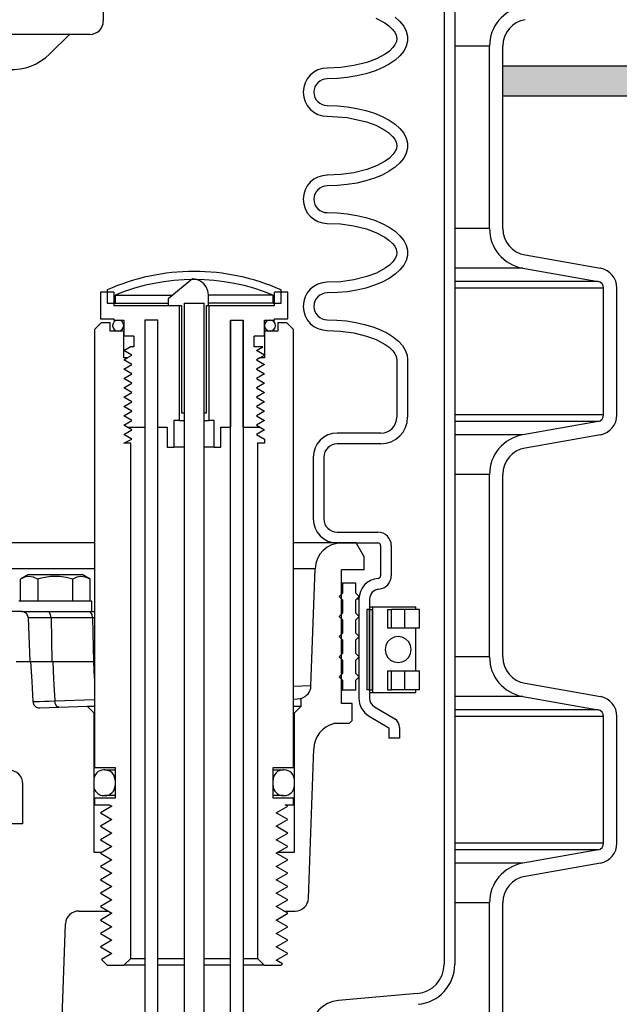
# Model space of a CAD drawing. Extents: x -285 to 5863, y 308 to 3178.
# Tile 309 of 622: x 1638.34 to 1643.94, y 969.54 to 978.73. Entities that reach past the tile are written whole.
import ezdxf

# ---------------------------------------------------------------- set-up
doc = ezdxf.new("R2010")
doc.units = 0
doc.header["$MEASUREMENT"] = 0
doc.header["$PDSIZE"] = 1
doc.layers.get('DEFPOINTS').update_dxf_attribs({"linetype": 'CONTINUOUS'})
for name, color, linetype in [('DIM', 3, 'CONTINUOUS'), ('FILL-CAP', 1, 'CONTINUOUS'), ('PEAGRAVEL-HATCH', 3, 'CONTINUOUS'), ('SPILL-BUCKET', 1, 'CONTINUOUS'), ('TANK-SLAB', 6, 'CONTINUOUS')]:
    doc.layers.add(name, color=color, linetype=linetype)
doc.styles.add('SIMPLEX', font='simplex')
doc.dimstyles.new('DIM64', dxfattribs={"dimscale": 64, "dimtxt": 0.09375, "dimasz": 0.09375, "dimexe": 0.0625, "dimexo": 0.0625, "dimgap": 0.046875, "dimtad": 1, "dimdec": 4, "dimzin": 3, "dimdsep": 46, "dimlunit": 4, "dimtxsty": 'SIMPLEX', "dimcen": 0, "dimclrd": 256, "dimclre": 256, "dimclrt": 256, "dimadec": 0, "dimazin": 0, "dimtfac": 1, "dimtdec": 4, "dimtmove": 0, "dimatfit": 3, "dimfxl": 1, "dimfrac": 2, "dimtolj": 1, "dimtzin": 0, "dimarcsym": 0})

# ---------------------------------------------------------------- blocks, each defined once
blk = doc.blocks.new('*D13')
at = {"layer": 'DEFPOINTS', "color": 0, "transparency": 16777216}
for p in [(1368.5472, 978.296), (2031.7725, 978.0147), (1368.5472, 700.5233)]:
    blk.add_point(p, dxfattribs=at)
at = {"layer": 'DIM', "lineweight": -2, "transparency": 16777216}
for p, q in [((1368.5472, 974.296), (1368.5472, 696.5233)), ((2031.7725, 974.0147), (2031.7725, 696.5233)), ((2025.7725, 700.5233), (1374.5472, 700.5233))]:
    blk.add_line(p, q, dxfattribs=at)
at = {"layer": 'DIM', "transparency": 16777216}
for points in [[(1374.5472, 701.5233), (1374.5472, 699.5233), (1368.5472, 700.5233)], [(2025.7725, 701.5233), (2025.7725, 699.5233), (2031.7725, 700.5233)]]:
    blk.add_solid(points, dxfattribs=at)
at = {"layer": 'DIM', "transparency": 16777216, "insert": (1700.1599, 708.0947), "char_height": 6, "attachment_point": 5, "style": 'SIMPLEX'}
blk.add_mtext('\\A1;55\'-3 1/4" (F.V. TANK SLAB)', dxfattribs=at)

msp = doc.modelspace()

# ---------------------------------------------------------------- hatches: boundary and pattern name
at = {"layer": 'PEAGRAVEL-HATCH'}
h = msp.add_hatch(dxfattribs=at)
h.set_pattern_fill('AR-SAND', color=256, scale=7.5, style=0)
h.set_pattern_definition([(37.5, (626.813, 31.247), (-0.47245, 14.45118), [0, -11.4, 0, -12.75, 0, -12.1875]), (7.5, (626.813, 31.247), (13.27333, 21.1661), [0, -6.15, 0, -10.275, 0, -3.9375]), (327.5, (617.588, 31.247), (23.35606, 0.04244), [0, -3.75, 0, -13.5, 0, -17.625]), (317.5, (617.588, 31.247), (22.54595, 6.58257), [0, -1.875, 0, -8.85, 0, -10.125])])
h.paths.add_polyline_path([(1702.93752, 968.36731), (1701.6804, 969.62443), (1703.21532, 971.25629), (1703.21532, 973.7036), (1701.35482, 973.7036), (1701.35343, 978.29596), (1643.91489, 978.29596), (1643.91489, 967.14591), (1642.90804, 966.95192), (1642.84093, 965.18198), (1642.6125, 965.18198), (1642.58773, 963.3542), (1638.1759, 961.99078), (1638.09573, 960.77814), (1637.86757, 960.77817), (1637.86475, 935.26576), (1700.21532, 935.26576), (1703.21532, 938.26576)])
h.paths.add_polyline_path([(1708.40164, 930.05404), (1708.40164, 935.93084), (1706.45561, 937.39111), (1705.71569, 939.70884), (1705.71569, 973.7036), (1704.21532, 973.7036), (1704.21532, 938.26576), (1703.04375, 935.43733), (1700.21532, 934.26576), (1637.86828, 934.26576), (1637.86828, 923.08613), (1638.55765, 923.08613), (1638.19641, 917.24243), (1638.89275, 915.87407), (1640.36828, 915.52328), (1641.36828, 917.52328), (1646.02434, 918.21114), (1647.36828, 915.52328), (1656.86828, 915.52328), (1657.86828, 917.52328), (1662.86828, 917.52328), (1663.86828, 915.52328), (1673.36828, 915.52328), (1674.36828, 917.52328), (1679.36828, 917.52328), (1680.36828, 915.52328), (1699.11828, 915.52328), (1700.11828, 917.52328), (1701.08023, 917.52328), (1701.08023, 923.05328), (1702.83758, 927.29592), (1707.50244, 929.05404)])
at = {"layer": 'TANK-SLAB'}
msp.add_hatch(color=256, dxfattribs=at).paths.add_polyline_path([(1701.35492, 978.01471), (1701.35492, 978.29596), (1642.85224, 978.29596), (1642.85224, 978.01471)])

# ---------------------------------------------------------------- linework, layer by layer
at = {"layer": 'FILL-CAP', "linetype": 'Continuous'}
for p, q in [((1639.12182, 979.33878), (1639.12182, 978.71378)), ((1638.99682, 978.58878), (1635.62182, 978.58878)), ((1638.80465, 978.58878), (1638.6218, 978.40666))]:
    msp.add_line(p, q, dxfattribs=at)
for centre, radius, start, end in [((1638.99682, 978.71378), 0.125, 270, 0), ((1638.26896, 978.76093), 0.5, 218.660152, 314.884164)]:
    msp.add_arc(centre, radius, start, end, dxfattribs=at)
at = {"layer": 'SPILL-BUCKET', "color": 1, "linetype": 'Continuous'}
for p, q in [((1642.30226, 984.10802), (1642.30226, 969.91046)), ((1642.40219, 984.10802), (1642.40219, 969.91046)), ((1641.66625, 978.73933), (1641.74918, 978.69542)), ((1641.74918, 978.69542), (1641.7875, 978.66794)), ((1641.84517, 978.74973), (1641.89051, 978.70849)), ((1641.89051, 978.70849), (1641.92516, 978.66473)), ((1641.7875, 978.66794), (1641.82177, 978.63561)), ((1641.82177, 978.63561), (1641.84125, 978.61048)), ((1641.84125, 978.61048), (1641.85568, 978.58226)), ((1641.92516, 978.66473), (1641.94856, 978.61915)), ((1641.94856, 978.61915), (1641.96036, 978.57246)), ((1641.85743, 978.52095), (1641.8442, 978.49215)), ((1641.85568, 978.58226), (1641.86186, 978.55172)), ((1641.86186, 978.55172), (1641.85743, 978.52095)), ((1641.96036, 978.5254), (1641.94856, 978.47871)), ((1641.96036, 978.57246), (1641.96036, 978.5254)), ((1641.79153, 978.43319), (1641.75348, 978.40523)), ((1641.82529, 978.46626), (1641.79153, 978.43319)), ((1641.8442, 978.49215), (1641.82529, 978.46626)), ((1641.92516, 978.43313), (1641.89051, 978.38937)), ((1641.94856, 978.47871), (1641.92516, 978.43313)), ((1642.72634, 976.77633), (1642.72634, 978.47982)), ((1642.85126, 976.77633), (1642.85126, 978.47982)), ((1641.58279, 978.32748), (1641.46152, 978.29683)), ((1641.67076, 978.36046), (1641.58279, 978.32748)), ((1641.75348, 978.40523), (1641.67076, 978.36046)), ((1641.84517, 978.34813), (1641.78984, 978.31006)), ((1641.89051, 978.38937), (1641.84517, 978.34813)), ((1641.33771, 978.27954), (1641.21235, 978.27412)), ((1641.46152, 978.29683), (1641.33771, 978.27954)), ((1641.65289, 978.24576), (1641.57342, 978.22054)), ((1641.72541, 978.27575), (1641.65289, 978.24576)), ((1641.78984, 978.31006), (1641.72541, 978.27575)), ((1641.30629, 978.17714), (1641.21235, 978.17419)), ((1641.39874, 978.18596), (1641.30629, 978.17714)), ((1641.48826, 978.2005), (1641.39874, 978.18596)), ((1641.57342, 978.22054), (1641.48826, 978.2005)), ((1641.21235, 977.92436), (1641.30629, 977.9214)), ((1641.30629, 977.9214), (1641.39874, 977.91258)), ((1641.39874, 977.91258), (1641.48826, 977.89804)), ((1641.48826, 977.89804), (1641.57342, 977.878)), ((1641.57342, 977.878), (1641.65289, 977.85279)), ((1641.21235, 977.82442), (1641.39779, 977.81226)), ((1641.39779, 977.81226), (1641.57835, 977.77245)), ((1641.57835, 977.77245), (1641.66625, 977.74001)), ((1641.65289, 977.85279), (1641.72541, 977.82279)), ((1641.72541, 977.82279), (1641.78984, 977.78848)), ((1641.78984, 977.78848), (1641.84517, 977.75041)), ((1641.66625, 977.74001), (1641.74918, 977.6961)), ((1641.74918, 977.6961), (1641.7875, 977.66862)), ((1641.84517, 977.75041), (1641.89051, 977.70917)), ((1641.89051, 977.70917), (1641.92516, 977.66541)), ((1641.7875, 977.66862), (1641.82177, 977.63629)), ((1641.82177, 977.63629), (1641.84125, 977.61116)), ((1641.84125, 977.61116), (1641.85568, 977.58294)), ((1641.92516, 977.66541), (1641.94856, 977.61983)), ((1641.94856, 977.61983), (1641.96036, 977.57314)), ((1641.85743, 977.52163), (1641.8442, 977.49283)), ((1641.85568, 977.58294), (1641.86186, 977.5524)), ((1641.86186, 977.5524), (1641.85743, 977.52163)), ((1641.96036, 977.52608), (1641.94856, 977.47939)), ((1641.96036, 977.57314), (1641.96036, 977.52608)), ((1641.75348, 977.40591), (1641.67076, 977.36114)), ((1641.79153, 977.43387), (1641.75348, 977.40591)), ((1641.82529, 977.46694), (1641.79153, 977.43387)), ((1641.8442, 977.49283), (1641.82529, 977.46694)), ((1641.92516, 977.43381), (1641.89051, 977.39005)), ((1641.94856, 977.47939), (1641.92516, 977.43381)), ((1641.58279, 977.32816), (1641.46152, 977.29751)), ((1641.67076, 977.36114), (1641.58279, 977.32816)), ((1641.84517, 977.34881), (1641.78984, 977.31074)), ((1641.89051, 977.39005), (1641.84517, 977.34881)), ((1641.21235, 977.2748), (1641.20637, 977.2748)), ((1641.33771, 977.28023), (1641.21235, 977.2748)), ((1641.46152, 977.29751), (1641.33771, 977.28023)), ((1641.57342, 977.22122), (1641.48826, 977.20118)), ((1641.65289, 977.24644), (1641.57342, 977.22122)), ((1641.72541, 977.27644), (1641.65289, 977.24644)), ((1641.78984, 977.31074), (1641.72541, 977.27644)), ((1641.30629, 977.17782), (1641.21235, 977.17487)), ((1641.39874, 977.18664), (1641.30629, 977.17782)), ((1641.48826, 977.20118), (1641.39874, 977.18664)), ((1641.21235, 976.92504), (1641.30629, 976.92208)), ((1641.30629, 976.92208), (1641.39874, 976.91326)), ((1641.39874, 976.91326), (1641.48826, 976.89872)), ((1641.48826, 976.89872), (1641.57342, 976.87868)), ((1641.57342, 976.87868), (1641.65289, 976.85347)), ((1641.65289, 976.85347), (1641.72541, 976.82347)), ((1641.21235, 976.82511), (1641.33647, 976.81982)), ((1641.33647, 976.81982), (1641.45856, 976.80299)), ((1641.45856, 976.80299), (1641.57835, 976.77314)), ((1641.57835, 976.77314), (1641.66625, 976.74069)), ((1641.72541, 976.82347), (1641.78984, 976.78917)), ((1641.78984, 976.78917), (1641.84517, 976.75109)), ((1641.66625, 976.74069), (1641.74918, 976.69678)), ((1641.74918, 976.69678), (1641.7875, 976.6693)), ((1641.7875, 976.6693), (1641.82177, 976.63698)), ((1641.84517, 976.75109), (1641.89051, 976.70985)), ((1641.89051, 976.70985), (1641.92516, 976.6661)), ((1641.82177, 976.63698), (1641.84125, 976.61185)), ((1641.84125, 976.61185), (1641.85568, 976.58362)), ((1641.85568, 976.58362), (1641.86186, 976.55308)), ((1641.92516, 976.6661), (1641.94856, 976.62052)), ((1641.94856, 976.62052), (1641.96036, 976.57382)), ((1641.8442, 976.49352), (1641.82529, 976.46762)), ((1641.85743, 976.52232), (1641.8442, 976.49352)), ((1641.86186, 976.55308), (1641.85743, 976.52232)), ((1641.96036, 976.52677), (1641.94856, 976.48008)), ((1641.96036, 976.57382), (1641.96036, 976.52677)), ((1643.0577, 976.5303), (1643.76132, 976.40623)), ((1641.75348, 976.40659), (1641.67076, 976.36183)), ((1641.79153, 976.43456), (1641.75348, 976.40659)), ((1641.82529, 976.46762), (1641.79153, 976.43456)), ((1641.92516, 976.43449), (1641.89051, 976.39074)), ((1641.94856, 976.48008), (1641.92516, 976.43449)), ((1643.03601, 976.40728), (1643.73963, 976.28321)), ((1639.95561, 976.30684), (1639.72787, 976.12024)), ((1639.99358, 976.30006), (1639.95561, 976.30684)), ((1641.58279, 976.32884), (1641.46152, 976.2982)), ((1641.67076, 976.36183), (1641.58279, 976.32884)), ((1641.78984, 976.31142), (1641.72541, 976.27712)), ((1641.84517, 976.3495), (1641.78984, 976.31142)), ((1641.89051, 976.39074), (1641.84517, 976.3495)), ((1640.02904, 976.28511), (1639.99358, 976.30006)), ((1640.05958, 976.26202), (1640.02904, 976.28511)), ((1640.08297, 976.23153), (1640.05958, 976.26202)), ((1640.09782, 976.19596), (1640.08297, 976.23153)), ((1641.33771, 976.28091), (1641.21235, 976.27548)), ((1641.46152, 976.2982), (1641.33771, 976.28091)), ((1641.57342, 976.2219), (1641.48826, 976.20187)), ((1641.65289, 976.24712), (1641.57342, 976.2219)), ((1641.72541, 976.27712), (1641.65289, 976.24712)), ((1643.79124, 975.03718), (1643.79124, 976.22171)), ((1643.91615, 975.03718), (1643.91615, 976.22171)), ((1639.21936, 976.1827), (1639.09445, 976.1827)), ((1639.09445, 976.1827), (1639.09445, 975.93287)), ((1639.21936, 976.1827), (1639.21936, 976.05778)), ((1639.72787, 976.12024), (1639.72787, 976.05778)), ((1640.10302, 976.15771), (1640.09782, 976.19596)), ((1640.10302, 976.05778), (1640.10302, 976.15771)), ((1640.84325, 976.1827), (1640.71834, 976.1827)), ((1640.71834, 976.05778), (1640.71834, 976.1827)), ((1640.84325, 975.93287), (1640.84325, 976.1827)), ((1641.30629, 976.17851), (1641.21235, 976.17555)), ((1641.39874, 976.18732), (1641.30629, 976.17851)), ((1641.48826, 976.20187), (1641.39874, 976.18732)), ((1639.21936, 976.05778), (1639.8283, 976.05778)), ((1639.72787, 976.05778), (1639.85174, 976.05778)), ((1639.8283, 976.05778), (1639.8283, 974.98602)), ((1639.85174, 976.05778), (1639.85174, 975.05846)), ((1639.87578, 976.07991), (1639.87578, 975.05846)), ((1640.06315, 975.05846), (1640.06315, 976.07991)), ((1640.08596, 976.05778), (1640.10302, 976.05778)), ((1640.08596, 975.05846), (1640.08596, 976.05778)), ((1640.10941, 974.98602), (1640.10941, 976.05778)), ((1640.10941, 976.05778), (1640.71834, 976.05778)), ((1639.09445, 975.93287), (1639.21936, 975.93287)), ((1639.21936, 975.93287), (1639.21936, 975.92287)), ((1639.21936, 975.92287), (1639.3118, 975.92287)), ((1639.3118, 975.92287), (1639.3118, 975.77298)), ((1639.50917, 975.92287), (1639.50917, 974.92356)), ((1639.62908, 975.92287), (1639.50917, 975.92287)), ((1639.62908, 975.92287), (1639.50917, 975.92287)), ((1639.50917, 975.92287), (1639.50917, 964.6156)), ((1639.62908, 964.6156), (1639.62908, 975.92287)), ((1639.62908, 974.92356), (1639.62908, 975.92287)), ((1640.30862, 964.6156), (1640.30862, 975.92287)), ((1640.30862, 975.92287), (1640.30862, 974.92356)), ((1640.30862, 975.92287), (1640.42854, 975.92287)), ((1640.42854, 975.92287), (1640.42854, 964.6156)), ((1640.42854, 974.92356), (1640.42854, 975.92287)), ((1640.6259, 975.77298), (1640.6259, 975.92287)), ((1640.6259, 975.92287), (1640.71834, 975.92287)), ((1640.71834, 975.93287), (1640.84325, 975.93287)), ((1640.71834, 975.92287), (1640.71834, 975.93287)), ((1641.21235, 975.92572), (1641.30269, 975.92299)), ((1641.30269, 975.92299), (1641.39172, 975.91483)), ((1641.39172, 975.91483), (1641.47812, 975.90137)), ((1641.47812, 975.90137), (1641.56066, 975.8828)), ((1641.56066, 975.8828), (1641.63811, 975.85939)), ((1641.63811, 975.85939), (1641.70936, 975.83148)), ((1639.40674, 975.77298), (1639.3118, 975.77298)), ((1639.40674, 975.77298), (1639.40674, 975.67305)), ((1640.53097, 975.67305), (1640.53097, 975.77298)), ((1640.6259, 975.77298), (1640.53097, 975.77298)), ((1641.21235, 975.82579), (1641.33692, 975.82047)), ((1641.33692, 975.82047), (1641.45945, 975.80351)), ((1641.45945, 975.80351), (1641.57965, 975.77342)), ((1641.57965, 975.77342), (1641.668, 975.7406)), ((1641.70936, 975.83148), (1641.77335, 975.79948)), ((1641.77335, 975.79948), (1641.82917, 975.76386)), ((1641.82917, 975.76386), (1641.87599, 975.72513)), ((1639.3118, 975.63807), (1639.37238, 975.67305)), ((1639.40674, 975.67305), (1639.37238, 975.67305)), ((1640.61119, 975.67305), (1640.53097, 975.67305)), ((1640.55061, 975.63807), (1640.61119, 975.67305)), ((1641.668, 975.7406), (1641.75135, 975.69607)), ((1641.75135, 975.69607), (1641.78936, 975.66852)), ((1641.78936, 975.66852), (1641.82321, 975.63604)), ((1641.87599, 975.72513), (1641.91313, 975.68386)), ((1641.91313, 975.68386), (1641.94006, 975.64066)), ((1639.38709, 975.5946), (1639.3118, 975.63807)), ((1639.34469, 975.57011), (1639.38709, 975.5946)), ((1640.6259, 975.5946), (1640.55061, 975.63807)), ((1640.5835, 975.57011), (1640.6259, 975.5946)), ((1641.82321, 975.63604), (1641.84251, 975.61064)), ((1641.84251, 975.61064), (1641.85651, 975.58211)), ((1641.85651, 975.58211), (1641.86191, 975.55098)), ((1641.94006, 975.64066), (1641.95638, 975.59615)), ((1641.95638, 975.59615), (1641.96184, 975.55098)), ((1641.86191, 975.55098), (1641.86191, 975.01767)), ((1641.96184, 975.55098), (1641.96184, 975.01767)), ((1639.85174, 975.05846), (1639.87578, 975.05846)), ((1640.06315, 975.05846), (1640.08596, 975.05846)), ((1639.34469, 974.92356), (1639.50917, 974.92356)), ((1639.62908, 974.92356), (1639.71902, 974.92356)), ((1639.71902, 974.92356), (1639.71902, 974.73619)), ((1639.78148, 974.98602), (1639.78148, 974.73619)), ((1639.8283, 974.98602), (1639.78148, 974.98602)), ((1639.8283, 974.98602), (1639.8407, 974.98602)), ((1639.8407, 974.98602), (1639.87574, 974.98602)), ((1640.06322, 974.98602), (1640.09734, 974.98602)), ((1640.09734, 974.98602), (1640.10941, 974.98602)), ((1640.15622, 974.98602), (1640.10941, 974.98602)), ((1640.15622, 974.73619), (1640.15622, 974.98602)), ((1640.21868, 974.92356), (1640.30862, 974.92356)), ((1640.21868, 974.73619), (1640.21868, 974.92356)), ((1640.42854, 974.92356), (1640.58349, 974.92356)), ((1643.73963, 974.97567), (1643.03601, 974.8516)), ((1641.71201, 974.86777), (1641.30544, 974.86777)), ((1643.76132, 974.85265), (1643.0577, 974.72859)), ((1641.71201, 974.76784), (1641.30544, 974.76784)), ((1639.71902, 974.73619), (1639.78148, 974.73619)), ((1639.78791, 974.73619), (1639.78148, 974.73619)), ((1639.80676, 974.73619), (1639.78791, 974.73619)), ((1639.83673, 974.73619), (1639.80676, 974.73619)), ((1639.87578, 974.73619), (1639.83673, 974.73619)), ((1640.10173, 974.73619), (1640.06317, 974.73619)), ((1640.1313, 974.73619), (1640.10173, 974.73619)), ((1640.14989, 974.73619), (1640.1313, 974.73619)), ((1640.15622, 974.73619), (1640.14989, 974.73619)), ((1640.15622, 974.73619), (1640.21868, 974.73619)), ((1641.08059, 974.64292), (1641.08059, 974.06757)), ((1641.18052, 974.64292), (1641.18052, 974.06757)), ((1642.72634, 972.77906), (1642.72634, 974.48255)), ((1642.85126, 972.77906), (1642.85126, 974.48255)), ((1641.30544, 973.94265), (1641.68455, 973.94265)), ((1641.30544, 973.84272), (1641.68455, 973.84272)), ((1641.70954, 973.81774), (1641.70954, 973.53668)), ((1641.80947, 973.81774), (1641.80947, 973.53668)), ((1641.5078, 973.31873), (1641.5078, 972.3939)), ((1641.60773, 973.31873), (1641.60773, 972.3939)), ((1641.60773, 973.22258), (1641.58275, 973.22258)), ((1641.58275, 973.22258), (1641.58275, 972.47309)), ((1641.60773, 973.24756), (1641.62046, 973.24756)), ((1641.60773, 973.22258), (1641.60773, 972.47309)), ((1641.60773, 972.47309), (1641.60773, 973.22258)), ((1641.60773, 973.22258), (1641.63271, 973.22258)), ((1641.62046, 973.24756), (1641.63355, 973.24756)), ((1641.63313, 973.22258), (1641.63271, 973.22258)), ((1641.63271, 972.47309), (1641.63271, 973.22258)), ((1641.63357, 973.22258), (1641.63313, 973.22258)), ((1641.63356, 973.24756), (1641.63356, 972.4481)), ((1641.63356, 973.24756), (1641.63946, 973.24756)), ((1641.63946, 973.24756), (1641.65681, 973.24756)), ((1641.65681, 973.24756), (1641.68461, 973.24756)), ((1641.68461, 973.24756), (1641.72124, 973.24756)), ((1641.72124, 973.24756), (1641.76457, 973.24756)), ((1641.76457, 973.24756), (1641.81208, 973.24756)), ((1641.77498, 973.22258), (1641.81135, 973.22258)), ((1641.77498, 973.22258), (1641.77498, 973.0477)), ((1641.86922, 973.22258), (1641.81134, 973.22258)), ((1641.81135, 973.0477), (1641.81135, 973.22258)), ((1641.81208, 973.24756), (1641.86102, 973.24756)), ((1641.86102, 973.24756), (1641.90853, 973.24756)), ((1641.93319, 973.22258), (1641.86922, 973.22258)), ((1641.90853, 973.24756), (1641.95186, 973.24756)), ((1641.97962, 973.22258), (1641.93319, 973.22258)), ((1641.93319, 973.22258), (1641.93319, 973.0477)), ((1641.95186, 973.24756), (1641.98849, 973.24756)), ((1642.01853, 973.22258), (1641.97962, 973.22258)), ((1641.98849, 973.24756), (1642.01628, 973.24756)), ((1642.01628, 973.24756), (1642.03364, 973.24756)), ((1642.04788, 973.22258), (1642.01853, 973.22258)), ((1642.03364, 973.24756), (1642.03954, 973.24756)), ((1642.04538, 973.22258), (1642.03953, 973.22258)), ((1642.03954, 973.22258), (1642.03954, 973.24756)), ((1642.04734, 973.22258), (1642.04538, 973.22258)), ((1642.06613, 973.22258), (1642.04788, 973.22258)), ((1642.07232, 973.22258), (1642.06613, 973.22258)), ((1642.07232, 973.0477), (1642.07232, 973.22258)), ((1641.63314, 973.0477), (1641.63272, 973.0477)), ((1641.63357, 973.0477), (1641.63314, 973.0477)), ((1641.81135, 973.0477), (1641.77498, 973.0477)), ((1641.86922, 973.0477), (1641.81135, 973.0477)), ((1641.93319, 973.0477), (1641.86922, 973.0477)), ((1641.97962, 973.0477), (1641.93319, 973.0477)), ((1642.01853, 973.0477), (1641.97962, 973.0477)), ((1642.04788, 973.0477), (1642.01853, 973.0477)), ((1642.04538, 973.0477), (1642.03954, 973.0477)), ((1642.03954, 972.64797), (1642.03954, 973.04768)), ((1642.04734, 973.0477), (1642.04538, 973.0477)), ((1642.06613, 973.0477), (1642.04788, 973.0477)), ((1642.07232, 973.0477), (1642.06613, 973.0477)), ((1641.6328, 972.93955), (1641.63355, 972.94046)), ((1641.63272, 972.64797), (1641.63314, 972.64797)), ((1641.63314, 972.64797), (1641.63357, 972.64797)), ((1641.77498, 972.64797), (1641.77498, 972.47309)), ((1641.77498, 972.64797), (1641.81135, 972.64797)), ((1641.81135, 972.47309), (1641.81135, 972.64797)), ((1641.81135, 972.64797), (1641.86922, 972.64797)), ((1641.86922, 972.64797), (1641.93319, 972.64797)), ((1641.93319, 972.64797), (1641.93319, 972.47309)), ((1641.93319, 972.64797), (1641.97962, 972.64797)), ((1641.97962, 972.64797), (1642.01853, 972.64797)), ((1642.01853, 972.64797), (1642.04788, 972.64797)), ((1642.03954, 972.64797), (1642.04538, 972.64797)), ((1642.04538, 972.64797), (1642.04734, 972.64797)), ((1642.04788, 972.64797), (1642.06613, 972.64797)), ((1642.06613, 972.64797), (1642.07232, 972.64797)), ((1642.07232, 972.47309), (1642.07232, 972.64797)), ((1641.60773, 972.47309), (1641.58275, 972.47309)), ((1641.60773, 972.47309), (1641.63271, 972.47309)), ((1641.60773, 972.4481), (1641.62046, 972.4481)), ((1641.62046, 972.4481), (1641.63355, 972.4481)), ((1641.63313, 972.47309), (1641.63271, 972.47309)), ((1641.63357, 972.47309), (1641.63313, 972.47309)), ((1641.63356, 972.4481), (1641.63946, 972.4481)), ((1641.63946, 972.4481), (1641.65681, 972.4481)), ((1641.65681, 972.4481), (1641.68461, 972.4481)), ((1641.68461, 972.4481), (1641.72124, 972.4481)), ((1641.72124, 972.4481), (1641.76457, 972.4481)), ((1641.76457, 972.4481), (1641.81208, 972.4481)), ((1641.77498, 972.47309), (1641.81135, 972.47309)), ((1641.86922, 972.47309), (1641.81134, 972.47309)), ((1641.81208, 972.4481), (1641.86102, 972.4481)), ((1641.86102, 972.4481), (1641.90853, 972.4481)), ((1641.93319, 972.47309), (1641.86922, 972.47309)), ((1641.90853, 972.4481), (1641.95186, 972.4481)), ((1641.97962, 972.47309), (1641.93319, 972.47309)), ((1641.95186, 972.4481), (1641.98849, 972.4481)), ((1642.01853, 972.47309), (1641.97962, 972.47309)), ((1641.98849, 972.4481), (1642.01628, 972.4481)), ((1642.01628, 972.4481), (1642.03364, 972.4481)), ((1642.04788, 972.47309), (1642.01853, 972.47309)), ((1642.03364, 972.4481), (1642.03954, 972.4481)), ((1642.04538, 972.47309), (1642.03953, 972.47309)), ((1642.03954, 972.4481), (1642.03954, 972.47309)), ((1642.04734, 972.47309), (1642.04538, 972.47309)), ((1642.06613, 972.47309), (1642.04788, 972.47309)), ((1642.07232, 972.47309), (1642.06613, 972.47309)), ((1643.0577, 972.53303), (1643.76132, 972.40896)), ((1643.03601, 972.41001), (1643.73963, 972.28595)), ((1641.65342, 972.31344), (1641.84185, 972.20104)), ((1641.60223, 972.22762), (1641.78761, 972.11704)), ((1643.79124, 971.03991), (1643.79124, 972.22444)), ((1643.91615, 971.03991), (1643.91615, 972.22444)), ((1641.78761, 972.11704), (1641.78761, 972.02027)), ((1641.88754, 972.12058), (1641.88754, 972.02027)), ((1641.88754, 972.02027), (1641.78761, 972.02027)), ((1640.70585, 971.72474), (1640.76493, 971.72474)), ((1640.76493, 971.72474), (1640.79177, 971.72474)), ((1640.76491, 971.48491), (1640.70585, 971.48491)), ((1640.79177, 971.48491), (1640.76491, 971.48491)), ((1643.73963, 970.9784), (1643.03601, 970.85433)), ((1639.03199, 970.95586), (1639.10758, 970.95586)), ((1640.74821, 970.95586), (1640.90571, 970.95586)), ((1643.76132, 970.85539), (1643.0577, 970.73132)), ((1642.72634, 969.28145), (1642.72634, 970.48529)), ((1642.85126, 969.28145), (1642.85126, 970.48529)), ((1638.89268, 970.40757), (1639.1619, 970.40757)), ((1639.16555, 970.40757), (1639.20263, 970.38616)), ((1638.65427, 967.03487), (1638.76784, 970.28701)), ((1642.0514, 969.63669), (1641.31537, 969.5723))]:
    msp.add_line(p, q, dxfattribs=at)
at = {"layer": 'SPILL-BUCKET', "color": 7}
for p, q in [((1642.72634, 978.47982), (1642.40219, 978.47982)), ((1642.72634, 976.77633), (1642.40219, 976.77633)), ((1643.03601, 976.40728), (1642.40219, 976.40728)), ((1643.73963, 976.28322), (1642.40219, 976.28322)), ((1643.79124, 976.22171), (1642.40219, 976.22171)), ((1639.23186, 976.15487), (1639.77014, 976.15487)), ((1640.70585, 976.15487), (1640.10302, 976.15487)), ((1639.23186, 976.07992), (1639.72787, 976.07992)), ((1640.70585, 976.07992), (1640.10302, 976.07992)), ((1643.79124, 975.03718), (1642.40219, 975.03718)), ((1643.73963, 974.97567), (1642.40219, 974.97567)), ((1643.03601, 974.8516), (1642.40219, 974.8516)), ((1642.72634, 974.48255), (1642.40219, 974.48255)), ((1641.34754, 973.84272), (1640.89822, 973.84272)), ((1641.09787, 973.60161), (1640.89822, 973.60161)), ((1638.43989, 973.14404), (1638.42033, 973.14404)), ((1638.47205, 973.14404), (1638.43989, 973.14404)), ((1638.51599, 973.14404), (1638.47205, 973.14404)), ((1638.57058, 973.14404), (1638.51599, 973.14404)), ((1638.63441, 973.14404), (1638.57058, 973.14404)), ((1639.02193, 973.14404), (1638.63441, 973.14404)), ((1639.03077, 973.14404), (1639.02193, 973.14404)), ((1639.0395, 973.14404), (1639.03077, 973.14404)), ((1642.72634, 972.77906), (1642.40219, 972.77906)), ((1641.05967, 972.5079), (1640.89822, 972.50239)), ((1638.46452, 972.36214), (1638.46599, 972.35187)), ((1638.46475, 972.36215), (1638.465, 972.36215)), ((1638.465, 972.36215), (1638.4886, 972.36274)), ((1638.4886, 972.36274), (1638.52459, 972.36381)), ((1638.52459, 972.36381), (1638.57401, 972.3654)), ((1638.57401, 972.3654), (1638.61788, 972.36686)), ((1638.61788, 972.36686), (1638.66801, 972.36858)), ((1638.66801, 972.36858), (1639.03948, 972.38155)), ((1643.03601, 972.41001), (1642.40219, 972.41001)), ((1643.73963, 972.28595), (1642.40219, 972.28595)), ((1643.79124, 972.22444), (1642.40219, 972.22444)), ((1643.79124, 971.03991), (1642.40219, 971.03991)), ((1643.73963, 970.9784), (1642.40219, 970.9784)), ((1643.03601, 970.85434), (1642.40219, 970.85434)), ((1642.72634, 970.48529), (1642.40219, 970.48529))]:
    msp.add_line(p, q, dxfattribs=at)
at = {"layer": 'SPILL-BUCKET', "color": 7, "linetype": 'Continuous'}
for p, q in [((1639.15691, 976.20423), (1639.15691, 976.07992)), ((1639.23186, 976.15487), (1639.23186, 976.07992)), ((1640.70585, 976.07992), (1640.70585, 976.15487)), ((1640.7808, 976.07992), (1640.7808, 976.20423)), ((1639.15691, 976.07992), (1639.23186, 976.07992)), ((1640.70585, 976.07992), (1640.7808, 976.07992)), ((1639.03647, 973.84272), (1637.87182, 973.84272)), ((1639.03647, 973.60161), (1637.87182, 973.60161)), ((1641.34443, 973.46798), (1641.35079, 973.46798)), ((1641.35079, 973.46798), (1641.35291, 973.46798)), ((1641.47782, 973.46798), (1641.35291, 973.46798)), ((1641.35291, 973.46798), (1641.35291, 973.37429)), ((1641.47782, 973.37429), (1641.47782, 973.46798)), ((1641.35291, 973.37429), (1641.32168, 973.34306)), ((1641.34443, 973.37429), (1641.35079, 973.37429)), ((1641.35079, 973.37429), (1641.35291, 973.37429)), ((1641.50905, 973.34306), (1641.47782, 973.37429)), ((1641.32168, 973.34306), (1641.35291, 973.31183)), ((1641.34443, 973.31183), (1641.35079, 973.31183)), ((1641.35079, 973.31183), (1641.35291, 973.31183)), ((1641.35291, 973.31183), (1641.35291, 973.18692)), ((1641.47782, 973.31183), (1641.50905, 973.34306)), ((1641.47782, 973.18692), (1641.47782, 973.31183)), ((1641.50202, 973.31873), (1641.48469, 973.31873)), ((1641.5078, 973.31873), (1641.50202, 973.31873)), ((1641.35291, 973.18692), (1641.32168, 973.15569)), ((1641.34443, 973.18692), (1641.35079, 973.18692)), ((1641.35079, 973.18692), (1641.35291, 973.18692)), ((1641.50905, 973.15569), (1641.47782, 973.18692)), ((1641.32168, 973.15569), (1641.35291, 973.12446)), ((1641.34443, 973.12446), (1641.35079, 973.12446)), ((1641.35079, 973.12446), (1641.35291, 973.12446)), ((1641.35291, 973.12446), (1641.35291, 972.99955)), ((1641.47782, 973.12446), (1641.50905, 973.15569)), ((1641.47782, 972.99955), (1641.47782, 973.12446)), ((1641.35291, 972.99955), (1641.32168, 972.96832)), ((1641.34443, 972.99955), (1641.35079, 972.99955)), ((1641.35079, 972.99955), (1641.35291, 972.99955)), ((1641.50905, 972.96832), (1641.47782, 972.99955)), ((1641.32168, 972.96832), (1641.35291, 972.93709)), ((1641.34443, 972.93709), (1641.35079, 972.93709)), ((1641.35079, 972.93709), (1641.35291, 972.93709)), ((1641.35291, 972.93709), (1641.35291, 972.81217)), ((1641.47782, 972.93709), (1641.50905, 972.96832)), ((1641.47782, 972.81217), (1641.47782, 972.93709)), ((1641.7747, 972.91888), (1641.75738, 972.88518)), ((1641.80167, 972.94562), (1641.7747, 972.91888)), ((1641.83567, 972.96278), (1641.80167, 972.94562)), ((1641.87334, 972.9687), (1641.83567, 972.96278)), ((1641.91102, 972.96278), (1641.87334, 972.9687)), ((1641.94502, 972.94562), (1641.91102, 972.96278)), ((1641.97199, 972.91888), (1641.94502, 972.94562)), ((1641.98931, 972.88518), (1641.97199, 972.91888)), ((1641.35291, 972.81217), (1641.32168, 972.78095)), ((1641.34443, 972.81217), (1641.35079, 972.81217)), ((1641.35079, 972.81217), (1641.35291, 972.81217)), ((1641.50905, 972.78095), (1641.47782, 972.81217)), ((1641.75738, 972.88518), (1641.75141, 972.84783)), ((1641.75141, 972.84783), (1641.75738, 972.81048)), ((1641.75738, 972.81048), (1641.7747, 972.77679)), ((1641.97199, 972.77679), (1641.98931, 972.81048)), ((1641.99528, 972.84783), (1641.98931, 972.88518)), ((1641.98931, 972.81048), (1641.99528, 972.84783)), ((1641.32168, 972.78095), (1641.35291, 972.74972)), ((1641.34443, 972.74972), (1641.35079, 972.74972)), ((1641.35079, 972.74972), (1641.35291, 972.74972)), ((1641.35291, 972.74972), (1641.35291, 972.6248)), ((1641.47782, 972.74972), (1641.50905, 972.78095)), ((1641.47782, 972.6248), (1641.47782, 972.74972)), ((1641.7747, 972.77679), (1641.80167, 972.75005)), ((1641.80167, 972.75005), (1641.83567, 972.73288)), ((1641.83567, 972.73288), (1641.87334, 972.72696)), ((1641.84989, 972.72687), (1641.85023, 972.72704)), ((1641.87334, 972.72696), (1641.91102, 972.73288)), ((1641.91102, 972.73288), (1641.94502, 972.75005)), ((1641.94502, 972.75005), (1641.97199, 972.77679)), ((1641.35291, 972.6248), (1641.32168, 972.59357)), ((1641.32168, 972.59357), (1641.35291, 972.56235)), ((1641.34443, 972.6248), (1641.35079, 972.6248)), ((1641.34443, 972.56235), (1641.35079, 972.56235)), ((1641.35079, 972.6248), (1641.35291, 972.6248)), ((1641.35079, 972.56235), (1641.35291, 972.56235)), ((1641.35291, 972.56235), (1641.35291, 972.46866)), ((1641.50905, 972.59357), (1641.47782, 972.6248)), ((1641.47782, 972.56235), (1641.50905, 972.59357)), ((1641.47782, 972.46866), (1641.47782, 972.56235)), ((1641.34443, 972.46866), (1641.35079, 972.46866)), ((1641.35079, 972.46866), (1641.35291, 972.46866)), ((1641.47782, 972.46866), (1641.35291, 972.46866)), ((1640.89824, 972.32024), (1640.93689, 972.32024)), ((1640.93689, 972.32024), (1640.96032, 972.32024)), ((1640.96032, 972.32024), (1640.96817, 972.32024)), ((1639.13692, 971.72474), (1639.12693, 971.72474)), ((1639.13692, 971.72474), (1639.14594, 971.72474)), ((1640.79177, 971.72474), (1640.80078, 971.72474)), ((1640.81078, 971.72474), (1640.80078, 971.72474)), ((1639.03199, 971.62981), (1639.03199, 971.57984)), ((1639.23186, 971.62981), (1639.23186, 971.57984)), ((1640.70585, 971.57984), (1640.70585, 971.62981)), ((1640.90571, 971.57984), (1640.90571, 971.62981)), ((1639.12693, 971.48491), (1639.13692, 971.48491)), ((1639.14593, 971.48491), (1639.13692, 971.48491)), ((1640.80078, 971.48491), (1640.79177, 971.48491)), ((1640.80078, 971.48491), (1640.81078, 971.48491))]:
    msp.add_line(p, q, dxfattribs=at)
at = {"layer": 'SPILL-BUCKET', "color": 8, "linetype": 'Continuous'}
for p, q in [((1639.87578, 976.07991), (1639.87517, 967.83555)), ((1639.87578, 976.07991), (1640.06315, 976.07991)), ((1639.87578, 976.07991), (1640.06315, 976.07991)), ((1640.06315, 967.83555), (1640.06315, 976.07991)), ((1639.37726, 969.96345), (1639.50917, 969.96345)), ((1639.62908, 969.96345), (1639.87579, 969.96345)), ((1640.06317, 969.96345), (1640.30862, 969.96345)), ((1640.42854, 969.96345), (1640.56045, 969.96345)), ((1639.50917, 969.90099), (1639.3148, 969.90099)), ((1639.87574, 969.90099), (1639.62908, 969.90099)), ((1640.30862, 969.90099), (1640.06311, 969.90099)), ((1640.6229, 969.90099), (1640.42854, 969.90099))]:
    msp.add_line(p, q, dxfattribs=at)
at = {"layer": 'SPILL-BUCKET', "color": 3, "linetype": 'Continuous'}
for p, q in [((1639.20887, 975.87241), (1639.20887, 975.87041)), ((1639.3118, 975.87241), (1639.3118, 975.87041)), ((1640.6259, 975.87041), (1640.6259, 975.87241)), ((1640.67837, 975.92287), (1640.67637, 975.92287)), ((1640.72883, 975.87041), (1640.72883, 975.87241)), ((1639.25934, 975.81994), (1639.26134, 975.81994)), ((1640.67637, 975.81994), (1640.67837, 975.81994))]:
    msp.add_line(p, q, dxfattribs=at)
at = {"layer": 'SPILL-BUCKET', "linetype": 'Continuous'}
for p, q in [((1639.03929, 973.84272), (1639.03929, 972.12553)), ((1641.48032, 973.84272), (1641.34754, 973.84272)), ((1641.55527, 973.7129), (1641.48032, 973.84272)), ((1641.55527, 973.59289), (1641.55527, 973.7129)), ((1638.42391, 973.54808), (1638.3492, 973.50495)), ((1638.42391, 973.54808), (1638.92357, 973.54808)), ((1638.99828, 973.50495), (1638.92357, 973.54808)), ((1641.05967, 972.5079), (1641.09787, 973.60161)), ((1641.34441, 972.34375), (1641.34441, 973.59289)), ((1641.55527, 973.59289), (1641.34441, 973.59289)), ((1638.38682, 973.52245), (1638.3492, 973.50495)), ((1638.3492, 973.29825), (1638.3492, 973.50495)), ((1638.42457, 973.52992), (1638.38682, 973.52245)), ((1638.46897, 973.52403), (1638.42457, 973.52992)), ((1638.51147, 973.50495), (1638.46897, 973.52403)), ((1638.52845, 973.50966), (1638.51147, 973.50495)), ((1638.51147, 973.50495), (1638.51147, 973.29825)), ((1638.54553, 973.51397), (1638.52845, 973.50966)), ((1638.62944, 973.52805), (1638.54553, 973.51397)), ((1638.71228, 973.52853), (1638.62944, 973.52805)), ((1638.77503, 973.51983), (1638.71228, 973.52853)), ((1638.83601, 973.50495), (1638.77503, 973.51983)), ((1638.87363, 973.52245), (1638.83601, 973.50495)), ((1638.83601, 973.29825), (1638.83601, 973.50495)), ((1638.91137, 973.52992), (1638.87363, 973.52245)), ((1638.95578, 973.52403), (1638.91137, 973.52992)), ((1638.99828, 973.50495), (1638.95578, 973.52403)), ((1638.99828, 973.29825), (1638.99828, 973.50495)), ((1639.015, 973.29825), (1638.33247, 973.29825)), ((1639.015, 973.20432), (1639.015, 973.29825)), ((1638.35721, 973.20432), (1638.06642, 973.20432)), ((1638.35757, 973.20432), (1638.35721, 973.20432)), ((1638.35721, 973.20432), (1638.37817, 973.20432)), ((1638.35794, 973.20431), (1638.35757, 973.20432)), ((1638.36862, 973.20328), (1638.35794, 973.20431)), ((1638.37898, 973.20048), (1638.36862, 973.20328)), ((1638.37817, 973.20432), (1638.41393, 973.20432)), ((1638.38501, 973.19793), (1638.37898, 973.20048)), ((1638.39076, 973.19476), (1638.38501, 973.19793)), ((1638.39918, 973.18851), (1638.39076, 973.19476)), ((1638.40645, 973.18095), (1638.39918, 973.18851)), ((1638.41231, 973.17235), (1638.40645, 973.18095)), ((1638.41393, 973.20432), (1638.46353, 973.20432)), ((1638.46353, 973.20432), (1638.52565, 973.20432)), ((1638.52565, 973.20432), (1638.59861, 973.20432)), ((1638.61616, 973.19631), (1638.59861, 973.20432)), ((1638.59861, 973.20432), (1638.98612, 973.20432)), ((1638.62921, 973.17434), (1638.61616, 973.19631)), ((1638.98612, 973.20432), (1639.01348, 973.20432)), ((1639.00367, 973.19631), (1638.98612, 973.20432)), ((1639.01672, 973.17434), (1639.00367, 973.19631)), ((1639.01348, 973.20432), (1639.03949, 973.20432)), ((1638.41667, 973.1629), (1638.41231, 973.17235)), ((1638.41923, 973.15361), (1638.41667, 973.1629)), ((1638.42033, 973.14404), (1638.41923, 973.15361)), ((1638.42033, 973.14404), (1638.43476, 972.73589)), ((1638.63441, 973.14404), (1638.62921, 973.17434)), ((1638.63441, 973.14404), (1638.64259, 972.73589)), ((1639.02193, 973.14404), (1639.01672, 973.17434)), ((1639.02193, 973.14404), (1639.0301, 972.73589)), ((1638.30749, 972.73589), (1639.0301, 972.73589)), ((1638.44332, 972.73589), (1638.45389, 972.54902)), ((1638.64903, 972.73589), (1638.65747, 972.57271)), ((1639.03949, 972.57978), (1639.03479, 972.73589)), ((1638.45389, 972.54902), (1638.46452, 972.36214)), ((1638.65747, 972.57271), (1638.66801, 972.36858)), ((1638.46599, 972.35187), (1638.46916, 972.34198)), ((1638.67425, 972.33841), (1638.66801, 972.36858)), ((1640.89821, 972.38599), (1640.93255, 972.38718)), ((1640.93255, 972.38718), (1640.95901, 972.38999)), ((1640.95901, 972.38999), (1640.96811, 972.39186)), ((1640.96817, 972.32024), (1640.96817, 972.39187)), ((1638.46916, 972.34198), (1638.47395, 972.33277)), ((1638.47395, 972.33277), (1638.4802, 972.32448)), ((1638.4802, 972.32448), (1638.4878, 972.3173)), ((1638.4878, 972.3173), (1638.49648, 972.31145)), ((1638.49648, 972.31145), (1638.50617, 972.30705)), ((1638.50617, 972.30705), (1638.51645, 972.3043)), ((1638.51645, 972.3043), (1638.52338, 972.30343)), ((1638.52338, 972.30343), (1638.53036, 972.3033)), ((1638.53036, 972.3033), (1638.97109, 972.31869)), ((1638.68809, 972.31685), (1638.67425, 972.33841)), ((1638.70597, 972.30943), (1638.68809, 972.31685)), ((1638.97109, 972.31869), (1638.97607, 972.31886)), ((1639.03199, 972.25779), (1638.97109, 972.31869)), ((1638.97607, 972.31886), (1638.99096, 972.31938)), ((1638.99096, 972.31938), (1639.01563, 972.32024)), ((1639.01563, 972.32024), (1639.03949, 972.32108)), ((1639.01563, 972.32024), (1639.02696, 972.32024)), ((1639.02696, 972.32024), (1639.0395, 972.32024)), ((1639.03387, 972.25779), (1639.03199, 972.25779)), ((1639.03199, 972.25779), (1639.03199, 970.95586)), ((1639.03948, 972.25779), (1639.03387, 972.25779)), ((1640.90383, 972.25779), (1640.89821, 972.25779)), ((1640.90571, 972.25779), (1640.90383, 972.25779)), ((1640.96817, 972.32024), (1640.90571, 972.25779)), ((1640.90571, 970.95586), (1640.90571, 972.25779)), ((1641.44597, 972.34375), (1641.34441, 972.34375)), ((1641.44597, 972.18544), (1641.44597, 972.34375)), ((1641.41689, 972.15637), (1641.44597, 972.18544)), ((1641.41689, 972.15637), (1641.27421, 972.15637)), ((1641.06104, 971.22543), (1641.08539, 971.92274)), ((1639.14594, 971.72474), (1639.17279, 971.72474)), ((1639.17279, 971.72474), (1639.23186, 971.72474)), ((1638.36994, 971.22117), (1638.36994, 971.59592)), ((1639.17278, 971.48491), (1639.14593, 971.48491)), ((1639.23186, 971.48491), (1639.17278, 971.48491)), ((1638.36994, 971.22117), (1638.1045, 971.22117)), ((1641.03669, 970.52812), (1641.06104, 971.22543)), ((1640.80617, 970.40757), (1640.91185, 970.40757))]:
    msp.add_line(p, q, dxfattribs=at)
msp.add_lwpolyline([(1639.37726, 969.96345), (1639.37726, 974.77266), (1639.3118, 974.77266), (1639.38709, 974.81213), (1639.3118, 974.8556), (1639.38709, 974.89907), (1639.3118, 974.94254), (1639.38709, 974.98602), (1639.3118, 975.02948), (1639.38709, 975.07296), (1639.3118, 975.11642), (1639.38709, 975.15989), (1639.3118, 975.20337), (1639.38709, 975.24683), (1639.3118, 975.29031), (1639.38709, 975.33378), (1639.3118, 975.37725), (1639.38709, 975.42072), (1639.3118, 975.46419), (1639.38709, 975.50766), (1639.3118, 975.55113), (1639.34469, 975.57011), (1639.3118, 975.57011), (1639.3118, 975.81994), (1639.18689, 975.81994), (1639.18689, 975.89689), (1639.10194, 975.89689), (1639.03949, 975.83443), (1639.03949, 971.74723), (1639.23186, 971.74723), (1639.23186, 971.46242), (1639.03949, 971.46242), (1639.03949, 971.39997), (1639.09445, 971.39997), (1639.17753, 971.39997), (1639.17753, 971.39997), (1639.20263, 971.38547), (1639.09445, 971.32302), (1639.20263, 971.26056), (1639.09445, 971.1981), (1639.20263, 971.13564), (1639.09445, 971.07319), (1639.20263, 971.01073), (1639.09445, 970.94827), (1639.20263, 970.88582), (1639.09445, 970.82336), (1639.20263, 970.7609), (1639.09445, 970.69844), (1639.20263, 970.63599), (1639.09445, 970.57353), (1639.20263, 970.51107), (1639.09445, 970.44861), (1639.20263, 970.38616), (1639.09445, 970.3237), (1639.20263, 970.26124), (1639.09445, 970.19879), (1639.20263, 970.13633), (1639.09445, 970.07387), (1639.20263, 970.01141), (1639.10364, 969.95426), (1639.15691, 969.90099), (1639.3148, 969.90099)], close=True, dxfattribs=at)
at = {"layer": 'SPILL-BUCKET', "color": 1, "linetype": 'Continuous'}
msp.add_lwpolyline([(1640.73507, 970.44861), (1640.84325, 970.51107), (1640.73507, 970.57353), (1640.84325, 970.63599), (1640.73507, 970.69844), (1640.84325, 970.7609), (1640.73507, 970.82336), (1640.84325, 970.88582), (1640.73507, 970.94827), (1640.84325, 971.01073), (1640.73507, 971.07319), (1640.84325, 971.13564), (1640.73507, 971.1981), (1640.84325, 971.26056), (1640.73507, 971.32302), (1640.84325, 971.38547), (1640.81816, 971.39997), (1640.84325, 971.39997), (1640.89822, 971.39997), (1640.89822, 971.46242), (1640.70585, 971.46242), (1640.70585, 971.74723), (1640.89822, 971.74723), (1640.89822, 975.83443), (1640.83576, 975.89689), (1640.75082, 975.89689), (1640.75082, 975.81994), (1640.6259, 975.81994), (1640.6259, 975.57011), (1640.5835, 975.57011), (1640.55061, 975.55113), (1640.6259, 975.50766), (1640.55061, 975.46419), (1640.6259, 975.42072), (1640.55061, 975.37725), (1640.6259, 975.33378), (1640.55061, 975.29031), (1640.6259, 975.24683), (1640.55061, 975.20337), (1640.6259, 975.15989), (1640.55061, 975.11642), (1640.6259, 975.07296), (1640.55061, 975.02948), (1640.62482, 974.98539), (1640.55061, 974.94254), (1640.6259, 974.89907), (1640.55061, 974.8556), (1640.6259, 974.81213), (1640.6259, 974.77266), (1640.56045, 974.77266), (1640.56045, 969.96345), (1640.6229, 969.90099), (1640.7808, 969.90099), (1640.79447, 969.91466), (1640.73507, 969.94896), (1640.84325, 970.01141), (1640.73507, 970.07387), (1640.84325, 970.13633), (1640.73507, 970.19879), (1640.84325, 970.26124), (1640.73507, 970.3237), (1640.84325, 970.38616)], close=True, dxfattribs=at)
for centre, radius, start, end in [((1643.10108, 978.47982), 0.37474, 100, 180), ((1643.10108, 978.47982), 0.24983, 99.999999, 180), ((1641.21235, 978.04927), 0.22485, 90, 270), ((1641.21235, 978.04927), 0.12491, 90, 270), ((1641.21235, 977.04995), 0.22485, 90, 270), ((1641.21235, 977.04995), 0.12491, 90, 270), ((1643.10108, 976.77633), 0.37474, 180, 260), ((1643.10108, 976.77633), 0.24983, 180, 260.000001), ((1643.72878, 976.22171), 0.18737, 0, 80), ((1641.21235, 976.05064), 0.22485, 90, 270), ((1643.72878, 976.22171), 0.06246, 0, 80.000001), ((1641.21235, 976.05064), 0.12491, 90, 270), ((1641.71201, 975.01767), 0.1499, 270, 0), ((1641.71201, 975.01767), 0.24983, 270, 0), ((1643.72878, 975.03718), 0.06246, 279.999999, 0), ((1643.72878, 975.03718), 0.18737, 280, 0), ((1641.30544, 974.64292), 0.22485, 90, 180), ((1643.10108, 974.48255), 0.37474, 100, 180), ((1641.30544, 974.64292), 0.12491, 90, 180), ((1643.10108, 974.48255), 0.24983, 99.999999, 180), ((1641.30544, 974.06757), 0.22485, 180, 270), ((1641.30544, 974.06757), 0.12491, 180, 270), ((1641.68455, 973.81774), 0.12491, 0, 90), ((1641.68455, 973.81774), 0.02498, 0, 90), ((1641.70142, 973.31873), 0.19362, 94.424356, 180), ((1641.68455, 973.53668), 0.02498, 274.424356, 0), ((1641.68455, 973.53668), 0.12491, 274.424356, 0), ((1641.70142, 973.31873), 0.09369, 94.424356, 180), ((1643.10108, 972.77906), 0.37474, 180, 260), ((1643.10108, 972.77906), 0.24983, 180, 260.000001), ((1641.70142, 972.3939), 0.19362, 180, 239.183871), ((1641.70142, 972.3939), 0.09369, 180, 239.183869), ((1643.72878, 972.22444), 0.18737, 0, 80), ((1643.72878, 972.22444), 0.06246, 0, 80.000001), ((1641.79385, 972.12058), 0.09369, 0, 59.183869), ((1643.72878, 971.03991), 0.06246, 279.999999, 0), ((1643.72878, 971.03991), 0.18737, 280, 0), ((1643.10108, 970.48529), 0.37474, 100, 180), ((1643.10108, 970.48529), 0.24983, 99.999999, 180), ((1638.89268, 970.28265), 0.12491, 90, 178), ((1642.02744, 969.91046), 0.27481, 275, 0), ((1642.02744, 969.91046), 0.37474, 275, 0), ((1641.34041, 969.28609), 0.2873, 95, 260)]:
    msp.add_arc(centre, radius, start, end, dxfattribs=at)
at = {"layer": 'SPILL-BUCKET', "color": 7, "linetype": 'Continuous'}
for centre, radius, start, end in [((1639.96885, 974.37796), 1.99863, 90, 113.969481), ((1639.96885, 974.37796), 1.92369, 67.473116, 112.526884), ((1639.96885, 974.37796), 1.99863, 66.030519, 90), ((1639.12693, 971.62981), 0.09494, 90, 180), ((1639.13692, 971.62981), 0.09494, 0, 90), ((1640.80078, 971.62981), 0.09494, 90, 180), ((1640.81078, 971.62981), 0.09494, 0, 90), ((1639.12693, 971.57984), 0.09494, 180, 270), ((1639.13692, 971.57984), 0.09494, 270, 0), ((1640.80078, 971.57984), 0.09494, 180, 270), ((1640.81078, 971.57984), 0.09494, 270, 0)]:
    msp.add_arc(centre, radius, start, end, dxfattribs=at)
at = {"layer": 'SPILL-BUCKET', "color": 7}
for centre, start, end in [((1639.25934, 975.87241), 90, 180), ((1639.25934, 975.87041), 180, 270), ((1639.26134, 975.87241), 0, 90), ((1639.26134, 975.87041), 270, 0), ((1640.67637, 975.87241), 90, 180), ((1640.67637, 975.87041), 180, 270), ((1640.67837, 975.87241), 0, 90), ((1640.67837, 975.87041), 270, 0)]:
    msp.add_arc(centre, 0.05047, start, end, dxfattribs=at)
at = {"layer": 'SPILL-BUCKET', "linetype": 'Continuous'}
for centre, radius, start, end in [((1641.34754, 973.59289), 0.24983, 90, 178), ((1640.93484, 972.51226), 0.12491, 285.476702, 358), ((1641.33507, 971.91402), 0.24983, 104.885809, 178), ((1638.24503, 971.59592), 0.12491, 0, 90), ((1640.91185, 970.53248), 0.12491, 270, 358)]:
    msp.add_arc(centre, radius, start, end, dxfattribs=at)
at = {"layer": 'TANK-SLAB'}
for p, q in [((1642.84972, 978.29596), (1701.35697, 978.29596)), ((1642.84972, 978.01471), (1701.35697, 978.01471))]:
    msp.add_line(p, q, dxfattribs=at)

# ---------------------------------------------------------------- dimensions: what is measured, and where the dimension line sits
at = {"layer": 'DIM'}
dim = msp.add_linear_dim(base=(1368.54722, 700.52328), p1=(2031.77254, 978.01471), p2=(1368.54722, 978.29596), angle=180, text='<> (F.V. TANK SLAB)', dimstyle='DIM64', dxfattribs=at)
dim.commit()
dim.dimension.update_dxf_attribs({"geometry": '*D13', "text_midpoint": (1700.15988, 708.09471)})

doc.saveas('drawing.dxf')
